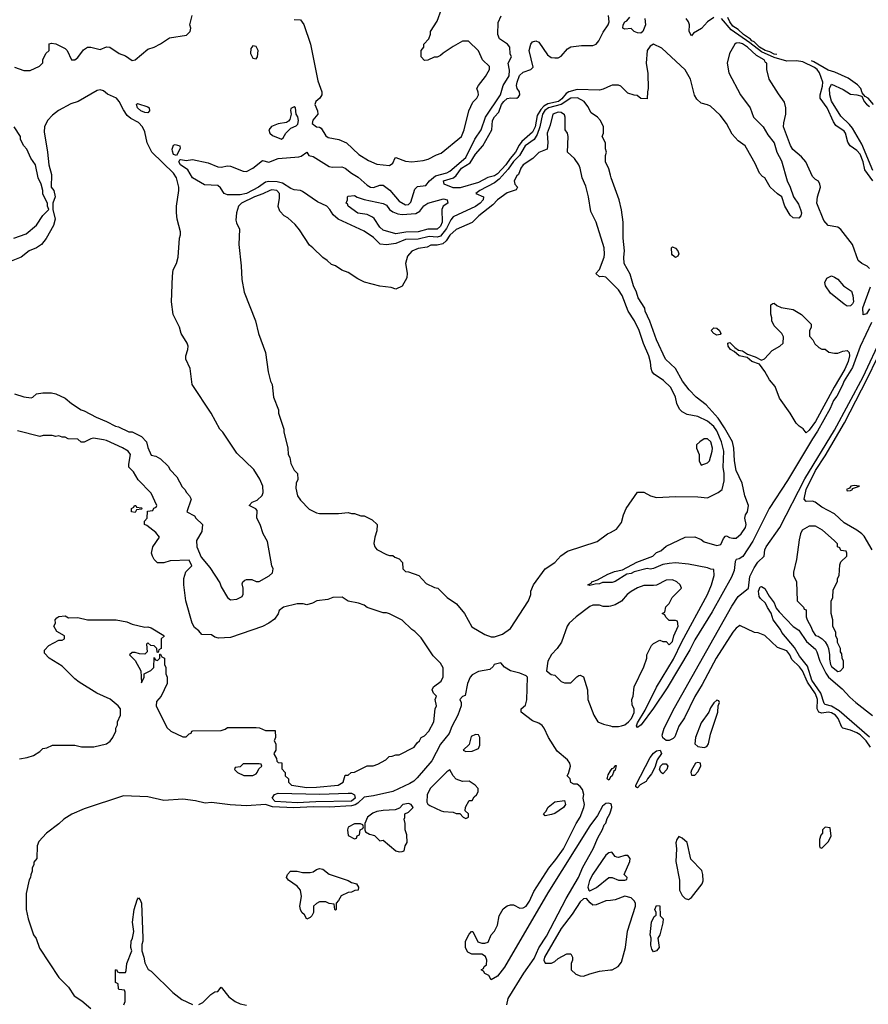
# Model space of a CAD drawing. Header units: inches. Extents: x 2348352 to 2479776, y 460422 to 613655.
# Tile 582 of 590: x 2456283 to 2461622, y 591953 to 598143. Entities that reach past the tile are written whole.
import ezdxf

# ---------------------------------------------------------------- set-up
doc = ezdxf.new("R2010")
doc.units = ezdxf.units.IN
doc.header["$MEASUREMENT"] = 0
doc.layers.add('C4559', color=7, linetype='Continuous')
doc.layers.add('C4569', color=7, linetype='Continuous')

msp = doc.modelspace()

# ---------------------------------------------------------------- linework, layer by layer
at = {"layer": 'C4559', "color": 4}
for points, elevation in [([(2456250, 597844.7), (2456310, 597824.7), (2456350, 597824.7), (2456408.4, 597851.6), (2456428, 597872), (2456428.9, 597891.1), (2456448, 597930), (2456468, 597950), (2456469, 597991), (2456484, 597996), (2456510.6, 597990.6), (2456570, 597962), (2456582, 597950), (2456610, 597892), (2456630, 597892), (2456650, 597904.7), (2456685.6, 597954.4), (2456709.2, 597970.8), (2456730, 597971), (2456790, 597956), (2456830, 597972), (2456850, 597971.3), (2456910, 597931.3), (2456950, 597916), (2456990, 597886), (2457010, 597891.3), (2457090, 597958), (2457130, 597971.3), (2457170, 597991.3), (2457226, 598030), (2457333.6, 598046.4), (2457355.3, 598070), (2457359, 598090), (2457354, 598110), (2457368.7, 598170)], 32), ([(2460000, 597166), (2459990, 597206), (2459969.2, 597250), (2459969, 597290), (2459974, 597310), (2459968.9, 597331.1), (2459968.4, 597368.4), (2459948.7, 597410), (2459955.3, 597430), (2459955.3, 597470), (2459938, 597510), (2459918, 597530), (2459878, 597558), (2459857.5, 597597.5), (2459834, 597630), (2459792.1, 597652.1), (2459750, 597651), (2459689.1, 597610.9), (2459610, 597589.8), (2459587.6, 597572.4), (2459572.9, 597550), (2459555.4, 597470), (2459537.9, 597422.1), (2459519.6, 597390), (2459463.1, 597350), (2459428, 597290), (2459389.1, 597250.9), (2459355.7, 597204.3), (2459299.5, 597140.5), (2459270, 597118.3), (2459178, 597070), (2459152, 597050), (2459202, 597030), (2459199.1, 597010), (2459180.4, 596990), (2459150, 596968.4), (2459010, 596904.5), (2458994.8, 596885.2), (2458969.2, 596830), (2458930, 596783.1), (2458910, 596775.3), (2458860.4, 596779.6), (2458790, 596764.1), (2458710, 596760.8), (2458650, 596737.2), (2458590, 596727.8), (2458551.7, 596731.7), (2458510, 596774), (2458450, 596814), (2458286, 596890), (2458256.4, 596916.4), (2458235.3, 596950), (2458215.3, 596970), (2458157.5, 596997.5), (2458062.8, 597062.8), (2458050, 597069.6), (2458010, 597074.7), (2457990, 597083), (2457936.6, 597116.6), (2457903.5, 597123.5), (2457850, 597126), (2457830, 597122.6), (2457785.5, 597090), (2457710, 597051.3), (2457670, 597043.1), (2457590, 597041.6), (2457569.3, 597050), (2457547, 597087), (2457530, 597101.2), (2457445.1, 597105.1), (2457370, 597149.3), (2457340.4, 597200.4), (2457294, 597230), (2457285.2, 597250), (2457290, 597262), (2457296.4, 597263.6), (2457330, 597258.8), (2457370, 597264.7), (2457470, 597243.8), (2457530, 597219.3), (2457550, 597215.5), (2457590, 597224.9), (2457610, 597223), (2457689.3, 597190.7), (2457710, 597188.2), (2457750, 597210.7), (2457810, 597258.8), (2457850, 597248), (2457908.5, 597271.5), (2458038.6, 597281.4), (2458054.8, 597285.2), (2458090, 597311.3), (2458102, 597290), (2458130, 597282.8), (2458230, 597220.5), (2458250, 597216.3), (2458310, 597219.1), (2458330, 597210.7), (2458370, 597178.8), (2458412.8, 597152.8), (2458470, 597102.8), (2458490, 597090.7), (2458510, 597088), (2458550, 597102), (2458570, 597102), (2458611.8, 597071.8), (2458670, 597002.8), (2458710, 596979.1), (2458730, 596980.7), (2458744.8, 596995.2), (2458770, 597078.8), (2458785.6, 597094.4), (2458839, 597101), (2458861.2, 597130), (2458898.8, 597161.2), (2458970, 597180.3), (2458989.5, 597190), (2459090, 597278), (2459147, 597393), (2459186, 597450), (2459213.5, 597530), (2459307.6, 597670), (2459324.5, 597730), (2459363.6, 597790), (2459365.1, 597825.1), (2459357.2, 597870), (2459378, 597910), (2459369, 597929), (2459366.6, 597970), (2459352.7, 597990), (2459302.2, 598022.2), (2459291.2, 598051.2), (2459293.6, 598126.4), (2459312.1, 598167.9)], 28), ([(2458010, 598144.7), (2458050, 598142), (2458070, 598114), (2458113.4, 597990), (2458159.6, 597759.6), (2458184.7, 597690), (2458184.7, 597670), (2458171.3, 597650), (2458146, 597630), (2458141, 597610), (2458157.3, 597570), (2458158.8, 597550), (2458127.9, 597512.1), (2458124, 597490), (2458150, 597470.8), (2458170, 597468), (2458180.9, 597460.9), (2458210, 597414), (2458223.6, 597403.6), (2458291.3, 597390), (2458338.8, 597370), (2458416.7, 597296.7), (2458477.3, 597257.3), (2458530, 597235.5), (2458610, 597226.8), (2458630, 597242), (2458644.7, 597275.3), (2458650, 597278), (2458710, 597254.9), (2458749.4, 597250.6), (2458821.2, 597258.8), (2458852.9, 597267.1), (2458905.6, 597294.4), (2458935.5, 597304.5), (2459062, 597410), (2459079.3, 597450), (2459108.7, 597570), (2459135.1, 597624.9), (2459159, 597650), (2459168.7, 597670), (2459168.4, 597688.4), (2459159, 597710), (2459169, 597730), (2459213.6, 597786.4), (2459239, 597830), (2459239, 597850), (2459195.3, 597890), (2459170, 597948), (2459107.3, 598007.3), (2459070, 598008), (2459010, 597975.3), (2458946.4, 597933.6), (2458930, 597918), (2458910, 597908), (2458890, 597908), (2458850, 597888), (2458830, 597886), (2458808, 597910), (2458808, 597950), (2458826, 597970), (2458826, 597990), (2458856.4, 598023.6), (2458867.3, 598052.7), (2458868, 598070), (2458910, 598134), (2458938, 598210)], 32), ([(2460000, 597726.7), (2459953.7, 597706.3), (2459930, 597701), (2459790, 597703.9), (2459737.1, 597690), (2459720.8, 597679.2), (2459693.8, 597646.2), (2459673.8, 597630), (2459606.3, 597613.7), (2459581.1, 597598.9), (2459560.9, 597579.1), (2459538.9, 597541.1), (2459525.6, 597470), (2459510, 597436.3), (2459442.3, 597377.7), (2459424.6, 597355.4), (2459402.6, 597310), (2459369, 597271), (2459341.6, 597230), (2459290, 597174.5), (2459270, 597161.8), (2459228.4, 597151.6), (2459170, 597118.8), (2459053.6, 597086.4), (2459010, 597086.6), (2458952.7, 597110), (2458949.4, 597130), (2459011.7, 597148.3), (2459030, 597164.4), (2459062.2, 597210), (2459117.1, 597242.9), (2459150, 597298.4), (2459196.2, 597350), (2459254, 597450), (2459256.9, 597510), (2459270, 597532.7), (2459297.7, 597562.3), (2459313.7, 597610), (2459328.4, 597630), (2459350, 597647.2), (2459372.8, 597652.8), (2459410, 597650.8), (2459422, 597658), (2459429.2, 597670), (2459426.6, 597690), (2459414, 597710), (2459409.6, 597730), (2459412.6, 597750), (2459428.5, 597791.5), (2459450, 597814), (2459498, 597830), (2459514.2, 597845.8), (2459489.4, 597950.6), (2459499, 597990), (2459510, 598004.7), (2459530, 598011.3), (2459550, 598001), (2459603, 597923), (2459626.2, 597906.2), (2459650, 597902.6), (2459670, 597903.7), (2459690, 597914.4), (2459730, 597959.1), (2459750, 597972.7), (2459818.2, 597981.8), (2459890, 597980.3), (2459909.3, 597990), (2459926.6, 598010), (2459954.7, 598065.3), (2459985.1, 598110), (2459991.8, 598130), (2459988.5, 598170)], 24), ([(2456251.1, 595791.1), (2456310, 595772), (2456354.6, 595765.4), (2456366, 595770), (2456388.4, 595791.6), (2456430, 595798), (2456483.1, 595796.9), (2456510, 595791), (2456570, 595764.7), (2456610, 595731.3), (2456670, 595691.3), (2456690, 595684.7), (2456763.5, 595643.5), (2456830, 595618), (2456887.1, 595587.1), (2456904.7, 595584.7), (2456970, 595552), (2456991.6, 595551.6), (2457050, 595522), (2457082, 595490), (2457090, 595454), (2457110, 595404.7), (2457139.6, 595399.6), (2457170, 595382), (2457216.9, 595336.9), (2457230, 595314), (2457272, 595270), (2457306.4, 595206.4), (2457322, 595190), (2457332, 595170), (2457352, 595150), (2457362, 595130), (2457334, 595050), (2457383.6, 595023.6), (2457392, 595010), (2457434, 594970), (2457430, 594926), (2457396, 594870), (2457397.6, 594830), (2457425.3, 594765.3), (2457479.2, 594699.2), (2457542, 594602), (2457550, 594578), (2457590, 594511), (2457610, 594496), (2457650, 594501), (2457682, 594518), (2457688.9, 594531.1), (2457688.9, 594568.9), (2457683.1, 594596.9), (2457688, 594610), (2457700.2, 594619.8), (2457710, 594624.7), (2457743.6, 594623.6), (2457770, 594612), (2457790, 594612), (2457853.6, 594646.4), (2457874.6, 594665.4), (2457878, 594690), (2457869, 594709), (2457842, 594862), (2457815.3, 594910), (2457795.3, 594970), (2457775.3, 595010), (2457778, 595058), (2457768.7, 595068.7), (2457728, 595090), (2457746, 595110), (2457778, 595122), (2457808.9, 595151.1), (2457815.3, 595170), (2457814, 595210), (2457794.8, 595254.8), (2457755.5, 595315.5), (2457650, 595418), (2457562, 595550), (2457542, 595570), (2457489, 595670), (2457369.4, 595849.4), (2457355.3, 595950), (2457328, 596010), (2457328.7, 596030), (2457342, 596070), (2457344, 596090), (2457337.2, 596110), (2457299, 596170), (2457289, 596210), (2457249.2, 596290), (2457239, 596370), (2457244, 596530), (2457249, 596570), (2457269.1, 596610.9), (2457281.2, 596650), (2457289, 596770), (2457294, 596790), (2457294, 596810), (2457274, 596890), (2457269.2, 596930), (2457269.2, 596970), (2457285.2, 597070), (2457285.2, 597090), (2457269.4, 597150), (2457250, 597179.3), (2457114, 597310), (2457085.2, 597370), (2457070, 597438), (2457055.1, 597470), (2457030, 597497), (2456982.3, 597522.3), (2456960.5, 597540.5), (2456935.9, 597575.9), (2456909.3, 597630), (2456892.3, 597650), (2456835.1, 597675.1), (2456810, 597695.3), (2456790, 597702), (2456770, 597699), (2456650.5, 597629.5), (2456605.8, 597614.2), (2456528.3, 597571.7), (2456490, 597544), (2456458.8, 597510), (2456438.8, 597470), (2456438, 597438), (2456458.8, 597310), (2456466, 597230), (2456482.8, 597170), (2456482, 597090), (2456498.8, 597070), (2456506, 597030), (2456491.3, 596990), (2456491.3, 596950), (2456506, 596890), (2456496, 596850), (2456450, 596768.7), (2456421, 596730), (2456390, 596709), (2456342, 596690), (2456292, 596650), (2456230, 596626)], 32), ([(2460000, 596494.8), (2459970, 596524), (2459952, 596528), (2459930, 596526), (2459908.7, 596548.7), (2459930, 596572), (2459959.3, 596650), (2459962.7, 596670), (2459959.5, 596710), (2459909.3, 596870), (2459876.5, 596936.5), (2459861.2, 597030), (2459844, 597096), (2459821.2, 597150), (2459809.2, 597210), (2459801.2, 597230), (2459774, 597270), (2459728.7, 597310), (2459734, 597410), (2459728.7, 597430), (2459715.3, 597450), (2459714, 597530), (2459710, 597546), (2459690, 597559), (2459670, 597561.2), (2459638, 597550), (2459619.8, 597480.2), (2459601, 597430), (2459606, 597370), (2459602, 597330), (2459550, 597308.7), (2459511.3, 597270), (2459451, 597230), (2459436, 597210), (2459422, 597170), (2459410, 597162), (2459394.8, 597130), (2459398.8, 597110), (2459416, 597090), (2459406.8, 597073.2), (2459350, 597054), (2459290, 597011.6), (2459260.5, 596979.5), (2459171.3, 596910), (2459130, 596868.7), (2459030, 596825.2), (2458990, 596789.4), (2458966.7, 596753.3), (2458944.9, 596735.1), (2458910, 596725.6), (2458870, 596725.2), (2458847.3, 596712.7), (2458790, 596704), (2458750, 596688.7), (2458723.5, 596656.5), (2458711, 596610), (2458722, 596550), (2458719.6, 596520.4), (2458690, 596468), (2458650, 596448.7), (2458620.4, 596460.4), (2458550, 596469), (2458453.6, 596493.6), (2458410, 596514), (2458350, 596554), (2458309.3, 596569.3), (2458270, 596595.3), (2458244.7, 596604.7), (2458218, 596630), (2458190, 596648.7), (2458128, 596710), (2458105.6, 596725.6), (2458043.1, 596823.1), (2458016.5, 596856.5), (2457970, 596898), (2457948, 596910), (2457920.2, 596940.2), (2457909.2, 596969.2), (2457918.6, 597021.4), (2457917.2, 597050), (2457902, 597070), (2457870, 597073.3), (2457858, 597070), (2457812.3, 597047.7), (2457760.7, 597030), (2457678.8, 596990), (2457660.7, 596970), (2457647.7, 596930), (2457644, 596884), (2457646.8, 596866.8), (2457665.4, 596825.4), (2457661, 596730), (2457676.8, 596596.8), (2457681, 596510), (2457694.8, 596430), (2457766, 596250), (2457786, 596170), (2457830.7, 596050), (2457846, 595930), (2457861, 595870), (2457870.8, 595850), (2457881, 595770), (2457911, 595690), (2457911.3, 595670), (2457944.7, 595570), (2457944.7, 595550), (2457971.1, 595451.1), (2457972, 595410), (2457982, 595390), (2457990, 595354), (2458011.1, 595311.1), (2458032, 595290), (2458032.7, 595252.7), (2458022, 595230), (2458021, 595199), (2458032, 595150), (2458050, 595122), (2458105.4, 595065.4), (2458150, 595042), (2458170, 595038), (2458290, 595038), (2458350, 595044.7), (2458370, 595038), (2458390, 595038), (2458430, 595024.7), (2458450, 595024.7), (2458499.8, 594999.8), (2458531.3, 594970), (2458530.9, 594929.1), (2458518, 594890), (2458512, 594850), (2458518, 594830), (2458530, 594812), (2458590, 594782), (2458610, 594774), (2458630, 594774), (2458643.6, 594763.6), (2458670, 594754), (2458691.6, 594731.6), (2458694, 594690), (2458710, 594674), (2458730, 594672), (2458794, 594650), (2458839.6, 594599.6), (2458892.7, 594572.7), (2458914, 594570), (2458971.6, 594511.6), (2459032, 594470), (2459082, 594410), (2459126.8, 594326.8), (2459210, 594278.8), (2459250, 594262.8), (2459270, 594262.8), (2459320.2, 594279.8), (2459370, 594316), (2459484, 594490), (2459499, 594530), (2459499, 594550), (2459515.3, 594590), (2459588.7, 594690), (2459650, 594731), (2459686.8, 594773.2), (2459730, 594801), (2459916.6, 594863.4), (2459982, 594910), (2460000, 594919.8)], 32), ([(2456246, 596770), (2456323.1, 596796.9), (2456390, 596851.3), (2456430, 596912), (2456466, 596950), (2456458, 596970), (2456458, 596990), (2456430, 597046), (2456428.7, 597070), (2456418, 597110), (2456399, 597150), (2456382, 597230), (2456353.2, 597273.2), (2456328.9, 597328.9), (2456308.7, 597350), (2456289, 597390), (2456288.7, 597410), (2456249.1, 597469.1)], 32), ([(2456283.1, 593496.9), (2456330, 593504.7), (2456370, 593518), (2456410, 593542), (2456430, 593562), (2456454.6, 593565.4), (2456490, 593582), (2456630, 593582), (2456671.6, 593571.6), (2456750, 593571.3), (2456829.1, 593590.9), (2456852.9, 593607.1), (2456868.7, 593630), (2456888, 593670), (2456888, 593690), (2456898, 593710), (2456898, 593730), (2456918, 593770), (2456918, 593810), (2456902, 593830), (2456852.1, 593872.1), (2456769.5, 593909.5), (2456657.5, 593977.5), (2456630, 593999), (2456550, 594079), (2456468, 594130), (2456440.4, 594160.4), (2456440.4, 594179.6), (2456466, 594210), (2456530, 594242), (2456550, 594242), (2456566, 594250), (2456566, 594270), (2456516.4, 594296.4), (2456498, 594330), (2456508, 594350), (2456506, 594370), (2456516.4, 594383.6), (2456529.1, 594390.9), (2456570, 594396), (2456590, 594382), (2456650, 594384.7), (2456710, 594371), (2456890.4, 594370.4), (2456957.5, 594357.5), (2456990, 594342.8), (2457070, 594324.7), (2457090, 594326), (2457110, 594321), (2457190, 594272), (2457191.6, 594268.4), (2457174, 594250), (2457174, 594190), (2457158, 594182), (2457154, 594166), (2457148, 594168), (2457146, 594190), (2457130, 594206), (2457108, 594208), (2457090, 594226), (2457082, 594218), (2457084.7, 594170), (2457070, 594155.3), (2457036.4, 594156.4), (2457010, 594166), (2456990, 594166), (2456974, 594150), (2457010, 594114), (2457044.7, 594050), (2457050, 593974), (2457066, 594010), (2457066, 594030), (2457108.9, 594051.1), (2457128, 594070), (2457130, 594134), (2457138, 594118), (2457150, 594114), (2457166, 594130), (2457166, 594154), (2457170, 594154), (2457178, 594138), (2457194, 594130), (2457194, 594090), (2457202, 594070), (2457202, 594030), (2457212, 594010), (2457212, 593970), (2457174, 593890), (2457143.6, 593856.4), (2457142, 593830), (2457210, 593694), (2457234, 593670), (2457310, 593634), (2457330, 593634), (2457350, 593654), (2457362, 593658), (2457366, 593670), (2457372.7, 593672.7), (2457550, 593674), (2457576.4, 593683.6), (2457590, 593694), (2457770, 593694), (2457791.6, 593691.6), (2457830, 593674), (2457890, 593674), (2457892, 593630), (2457884.7, 593610), (2457894, 593590), (2457894, 593550), (2457882, 593530), (2457883.6, 593523.6), (2457899.6, 593499.6), (2457902, 593482), (2457910, 593474), (2457931.6, 593471.6), (2457932.7, 593432.7), (2457954, 593410), (2457954, 593390), (2457974, 593370), (2457974, 593350), (2457994, 593330), (2458090, 593317.1), (2458150, 593318), (2458286, 593330), (2458318, 593350), (2458330, 593394), (2458350, 593394), (2458368.4, 593411.6), (2458390, 593412), (2458470, 593452), (2458507.3, 593452.7), (2458536.4, 593463.6), (2458586, 593490), (2458608.4, 593511.6), (2458627.3, 593512.7), (2458650, 593522), (2458670, 593522), (2458766, 593570), (2458783.1, 593596.9), (2458798, 593610), (2458808, 593630), (2458830, 593642), (2458858, 593670), (2458888, 593730), (2458898, 593810), (2458906, 593830), (2458898, 593870), (2458906, 593890), (2458886, 593910), (2458878, 593930), (2458886, 593950), (2458934.6, 593985.4), (2458948.4, 594011.6), (2458948.4, 594068.4), (2458930, 594098), (2458884.7, 594144.7), (2458810, 594258), (2458770, 594298), (2458749.3, 594309.3), (2458690, 594368), (2458610, 594408.7), (2458590, 594415.3), (2458570, 594415.3), (2458470, 594448.7), (2458450, 594462), (2458414.6, 594474.6), (2458350, 594488.7), (2458311.9, 594511.9), (2458254, 594510), (2458221, 594499), (2458152, 594490), (2458125.5, 594474.5), (2458090, 594464), (2458066, 594470), (2458030, 594471), (2457942, 594450), (2457916, 594430), (2457910, 594408.7), (2457886.4, 594373.6), (2457850, 594348.7), (2457810.6, 594329.4), (2457610, 594259), (2457534.6, 594254.6), (2457510, 594262), (2457490, 594275.3), (2457430, 594278), (2457410, 594302), (2457382.7, 594322.7), (2457369.3, 594349.3), (2457328.7, 594490), (2457315.3, 594590), (2457315.3, 594630), (2457328.4, 594671.6), (2457366, 594710), (2457350, 594746), (2457230, 594742), (2457190, 594728.7), (2457150, 594728.7), (2457129.4, 594749.4), (2457119, 594770), (2457113.2, 594790), (2457120.9, 594830), (2457162, 594890), (2457140.2, 594920.2), (2457084, 594964), (2457068.7, 594970), (2457068, 594990), (2457086, 595010), (2457087.3, 595052.7), (2457122, 595058), (2457127.3, 595072.7), (2457142, 595078), (2457146, 595090), (2457110, 595166), (2457028, 595250), (2457000.4, 595300.4), (2456969.3, 595329.3), (2456969.2, 595350), (2456981.2, 595410), (2456966, 595430), (2456931, 595451), (2456830, 595496.9), (2456810, 595501.7), (2456748, 595512), (2456730.9, 595509.1), (2456690, 595488), (2456670, 595488), (2456650, 595506), (2456588.9, 595508.9), (2456570, 595518), (2456550, 595518), (2456530, 595528), (2456510, 595522), (2456488.4, 595528.4), (2456431.6, 595528.4), (2456410, 595522), (2456270, 595558)], 32), ([(2460000, 594606), (2459950, 594606), (2459930, 594597.2), (2459904.7, 594595.3), (2459870, 594585.2), (2459858, 594590), (2459879, 594601), (2459882, 594610), (2459918.9, 594621.1), (2459982.7, 594657.3), (2460000, 594664.5)], 28), ([(2460000, 594456.5), (2459990, 594454), (2459954.6, 594454.6), (2459930, 594462), (2459890, 594462), (2459870, 594454), (2459784.7, 594390), (2459741, 594350), (2459726.8, 594330), (2459691.3, 594230), (2459664.7, 594190), (2459628.1, 594151.9), (2459606, 594110), (2459598, 594050), (2459626.4, 594026.4), (2459650, 594022), (2459690, 593982), (2459710, 593974), (2459750, 593974), (2459787.3, 594012.7), (2459800.4, 594019.6), (2459810, 594022), (2459831.1, 594011.1), (2459854.8, 593930), (2459858, 593870), (2459896, 593770), (2459921, 593730), (2459955.2, 593715.2), (2460000, 593703.1)], 32), ([(2460000, 593213), (2459990, 593218), (2459970, 593215.3), (2459950, 593199), (2459919.3, 593140.7), (2459870, 593075.1), (2459605.4, 592654.6), (2459333.2, 592186.8), (2459290, 592129.2), (2459250, 592108), (2459234.6, 592134.6), (2459210, 592146), (2459202, 592162), (2459186, 592170), (2459202, 592178), (2459206, 592190), (2459219, 592201), (2459222, 592230), (2459214.6, 592254.6), (2459190, 592268), (2459128.4, 592268.4), (2459102, 592282), (2459088, 592308), (2459088.9, 592351.1), (2459110, 592394), (2459126, 592410), (2459134, 592410), (2459166.4, 592346.4), (2459190, 592338), (2459210, 592338), (2459230, 592344.7), (2459249.1, 592390.9), (2459270, 592412), (2459289, 592450), (2459299, 592510), (2459325.6, 592554.4), (2459350, 592571.3), (2459370, 592578), (2459390, 592578), (2459430, 592557.1), (2459450, 592558.7), (2459470, 592570.5), (2459490, 592602), (2459517.6, 592662.4), (2459612.4, 592810), (2459657, 592863), (2459704.2, 592930), (2459785.1, 593090), (2459810, 593130.5), (2459832.8, 593190), (2459835.6, 593210), (2459829.2, 593250), (2459832.5, 593272.5), (2459823.2, 593303.2), (2459810, 593322), (2459790, 593338), (2459770, 593338), (2459750, 593348), (2459746, 593370), (2459728, 593390), (2459736.4, 593403.6), (2459749, 593450), (2459745.2, 593470), (2459729.2, 593490), (2459664.7, 593544.7), (2459609.6, 593629.6), (2459582, 593690), (2459570, 593706), (2459550, 593720.9), (2459510, 593736), (2459438, 593790), (2459438, 593810), (2459465.2, 593834.8), (2459472.9, 593867.1), (2459478, 594010), (2459470, 594018), (2459430, 594035.3), (2459370, 594049.2), (2459332.9, 594072.9), (2459310, 594099), (2459267.3, 594090), (2459262.8, 594077.2), (2459242, 594058), (2459170, 594045.2), (2459130, 594025.1), (2459116.4, 594010), (2459099.5, 593970), (2459086, 593894), (2459070, 593888), (2459052, 593870), (2459061, 593850), (2459061, 593830), (2459040.5, 593770), (2459001.1, 593698.9), (2458984.5, 593655.5), (2458930, 593589), (2458875.3, 593484.7), (2458783.1, 593376.9), (2458762.9, 593357.1), (2458738, 593342), (2458630, 593292), (2458510, 593264.4), (2458450, 593256.3), (2458410, 593216.8), (2458393.4, 593206.6), (2458370, 593201.3), (2458230, 593191.6), (2458130, 593193.8), (2458007.4, 593187.4), (2457874.2, 593194.2), (2457830, 593209.4), (2457710, 593200.9), (2457606.8, 593206.8), (2457490, 593221.2), (2457450, 593217.2), (2457390, 593232.7), (2457310, 593242.7), (2457190, 593234), (2457090, 593257.2), (2456936.9, 593263.1), (2456690, 593182), (2456611.1, 593148.9), (2456562, 593118), (2456530, 593088), (2456452, 593030), (2456403.6, 592976.4), (2456394, 592950), (2456392, 592870), (2456372.7, 592847.3), (2456372.7, 592832.7), (2456362, 592810), (2456362, 592790), (2456352.7, 592767.3), (2456352, 592750), (2456343.6, 592736.4), (2456324.7, 592650), (2456324.7, 592550), (2456336, 592490), (2456370.9, 592390.9), (2456386.4, 592366.4), (2456407.1, 592307.1), (2456530, 592122), (2456590, 592062), (2456627.1, 592007.1), (2456675.3, 591975.3), (2456730, 591926)], 32), ([(2460000, 593381.5), (2459999.1, 593380.9), (2459990, 593362.7), (2459979, 593370), (2459984.4, 593395.6), (2460000, 593420.4)], 28), ([(2459347.3, 591950), (2459355.6, 591990), (2459454.7, 592150), (2459519.2, 592240.8), (2459550, 592307.7), (2459598.4, 592381.6), (2459720.8, 592619.2), (2459798.9, 592750), (2459825.6, 592814.4), (2459891.2, 592930), (2459920.7, 592999.3), (2459950, 593051.3), (2459959.3, 593080.7), (2459970, 593091.3), (2459979.3, 593120.7), (2459996, 593150), (2460000, 593163.3)], 32), ([(2460000, 592907.5), (2459990, 592906), (2459970, 592891.8), (2459890, 592772), (2459869, 592731), (2459857.3, 592690), (2459864.7, 592670), (2459870, 592666.8), (2459912.9, 592687.1), (2459990, 592750.8), (2460000, 592751)], 32), ([(2456938, 591950), (2456946, 591970), (2456946, 592030), (2456942, 592042), (2456910, 592046), (2456906, 592050), (2456902, 592082), (2456886, 592090), (2456886, 592170), (2456892.7, 592172.7), (2456898, 592158), (2456910, 592154), (2456950, 592154), (2456954, 592166), (2456958, 592210), (2456988, 592290), (2456982, 592310), (2456984, 592350), (2456993.2, 592370), (2457001.2, 592410), (2456994, 592470), (2457003.7, 592550), (2457022, 592610), (2457030, 592622), (2457042, 592610), (2457050.7, 592590), (2457057.3, 592370), (2457057.3, 592350), (2457051, 592330), (2457051.3, 592290), (2457064.7, 592250), (2457070, 592214), (2457091.6, 592171.6), (2457110, 592162), (2457247.1, 592027.1), (2457304, 591984), (2457370, 591951)], 32), ([(2460000, 592606.5), (2459970, 592603.7), (2459910, 592579.3), (2459890, 592577.2), (2459871.8, 592591.8), (2459850, 592619), (2459830, 592616), (2459810, 592598), (2459759.9, 592520.1), (2459690, 592429.3), (2459584.9, 592250), (2459581, 592230), (2459590, 592212), (2459628.4, 592211.6), (2459650, 592222), (2459670, 592242), (2459726, 592270), (2459751.3, 592271.3), (2459762, 592250), (2459762, 592230), (2459752, 592210), (2459752, 592170), (2459782, 592142), (2459810, 592131.3), (2459830, 592131), (2459870, 592144), (2459930, 592162), (2460000, 592169.5)], 32), ([(2457410, 591951), (2457435.5, 591964.5), (2457485.6, 592014.4), (2457510, 592032), (2457530, 592034), (2457550, 592062), (2457599.8, 591999.8), (2457638, 591970), (2457670, 591956), (2457710, 591947.3)], 32)]:
    msp.add_lwpolyline(points, dxfattribs=dict(at, elevation=elevation))
for points, elevation in [([(2457750, 597978), (2457738, 597962), (2457736, 597930), (2457750, 597902), (2457770, 597898), (2457779, 597910), (2457784, 597950), (2457770, 597975.3)], 32), ([(2457090, 597557.2), (2457070, 597559.5), (2457046, 597570), (2457025.2, 597590), (2457018, 597610), (2457024, 597616), (2457090, 597596.4), (2457097.1, 597590), (2457099.1, 597570)], 28), ([(2458010, 597595.3), (2457990, 597586), (2457987.1, 597572.9), (2457992, 597550), (2457983.5, 597516.5), (2457975.3, 597504.7), (2457962.8, 597497.2), (2457910, 597489.3), (2457867.7, 597472.3), (2457851.3, 597450), (2457858, 597430), (2457874.4, 597414.4), (2457930, 597392), (2457940.4, 597399.6), (2457958, 597430), (2457990, 597462), (2458023.1, 597476.9), (2458032.9, 597487.1), (2458037.2, 597510), (2458032.7, 597532.7), (2458022, 597550), (2458018, 597590)], 32), ([(2457270, 597288.7), (2457250, 597295.3), (2457243.7, 597316.3), (2457242, 597330), (2457250, 597354), (2457261.2, 597358.8), (2457290, 597350.8), (2457292.8, 597332.8)], 28), ([(2458690, 596919.5), (2458776, 596924), (2458800.8, 596939.2), (2458826.5, 596973.5), (2458850, 596990.5), (2458950, 597017), (2458973, 597010), (2458977.3, 596990), (2458948.4, 596971.6), (2458938.4, 596950), (2458941.1, 596870), (2458930, 596845.1), (2458910, 596826.6), (2458850, 596826.9), (2458790, 596809.7), (2458711.6, 596808.5), (2458650, 596797.2), (2458570, 596820.7), (2458550, 596838.4), (2458513.9, 596893.9), (2458502.8, 596902.8), (2458470, 596918.4), (2458410, 596927), (2458349.2, 596970), (2458344.7, 596984.7), (2458338, 596990), (2458346, 597010), (2458346, 597030), (2458350, 597034), (2458390, 597038), (2458407.3, 597027.3), (2458450, 597012.4), (2458570, 596987.7), (2458590, 596976.3), (2458610.3, 596950.3), (2458630, 596934.4), (2458662, 596922)], 24), ([(2457010, 595046), (2456986, 595050), (2456986, 595070), (2457002, 595078), (2457006, 595090), (2457014, 595090), (2457018, 595078), (2457050, 595074), (2457054, 595070), (2457050, 595066), (2457018, 595062)], 32), ([(2459150, 593648.7), (2459124, 593636), (2459110, 593586), (2459074, 593550), (2459090, 593542), (2459130, 593544.7), (2459170, 593562), (2459178.6, 593581.4), (2459179, 593630), (2459170, 593648)], 36), ([(2457790, 593466), (2457690, 593466), (2457670, 593446), (2457638, 593442), (2457634, 593430), (2457654, 593410), (2457692.7, 593392.7), (2457750, 593392), (2457770, 593402), (2457778, 593410), (2457787.3, 593432.7), (2457806, 593450), (2457802, 593462)], 32), ([(2458990, 593428), (2458970, 593415.3), (2458866, 593310), (2458846, 593270), (2458844.7, 593224.7), (2458851.6, 593211.6), (2458863.6, 593203.6), (2458934, 593170), (2458950, 593164.7), (2459010, 593162), (2459030, 593152), (2459052, 593152), (2459074, 593130), (2459090, 593122), (2459106, 593130), (2459106, 593150), (2459086, 593170), (2459088.4, 593191.6), (2459110, 593234), (2459130, 593234), (2459143.1, 593256.9), (2459158, 593270), (2459168, 593290), (2459168, 593310), (2459148, 593330), (2459110, 593355.3), (2459070, 593354), (2459030, 593368.7), (2459009.4, 593389.4)], 36), ([(2458030, 593219.8), (2457890, 593229), (2457871.1, 593250), (2457887.1, 593272.9), (2457910, 593281.2), (2458170, 593274), (2458350, 593281.3), (2458370, 593279.6), (2458390.3, 593270), (2458394.7, 593250), (2458370, 593229.9), (2458146.4, 593226.4)], 28), ([(2458730, 593215.3), (2458694, 593210), (2458672.7, 593187.3), (2458644.7, 593175.3), (2458570, 593172.7), (2458530, 593165.2), (2458504.9, 593155.1), (2458471.3, 593130), (2458454, 593090), (2458454, 593050), (2458458, 593038), (2458483.6, 593023.6), (2458515.3, 593015.3), (2458550, 592982), (2458570, 592984.7), (2458650, 592918), (2458670, 592912), (2458690, 592914), (2458702, 592918), (2458708, 592950), (2458722, 592970), (2458718, 593018), (2458709, 593050), (2458709, 593090), (2458703.1, 593116.9), (2458707.3, 593127.3), (2458706, 593150), (2458730, 593162), (2458758, 593190), (2458746, 593210)], 36), ([(2459590, 593138), (2459578, 593150), (2459593.6, 593166.4), (2459607.5, 593192.5), (2459650, 593226), (2459710, 593234), (2459718, 593210), (2459704.7, 593190), (2459650, 593153.2), (2459630, 593146)], 32), ([(2458390, 593088), (2458350, 593066), (2458344.7, 593050), (2458350, 593014), (2458390, 592994), (2458402, 592998), (2458407.3, 593012.7), (2458422, 593018), (2458426, 593050), (2458442, 593058), (2458446, 593070), (2458442, 593082), (2458427.3, 593087.3)], 36), ([(2458270, 592546), (2458266, 592550), (2458262, 592582), (2458230, 592588), (2458210, 592598), (2458170, 592598), (2458150, 592588), (2458132, 592570), (2458131, 592530), (2458122, 592510), (2458110, 592498), (2458090, 592488.7), (2458076, 592516), (2458058, 592530), (2458049, 592550), (2458045.2, 592570), (2458057.2, 592630), (2458049, 592670), (2458030, 592695.3), (2457973.6, 592733.6), (2457962, 592750), (2457968, 592770), (2457988, 592790), (2458030, 592791), (2458062.8, 592782.8), (2458110, 592781), (2458130, 592786), (2458150, 592801), (2458170, 592806.8), (2458190, 592802.8), (2458230, 592771), (2458350, 592731.3), (2458370, 592718), (2458402, 592710), (2458414, 592690), (2458412, 592670), (2458391.6, 592668.4), (2458370, 592658), (2458350, 592655.3), (2458305.4, 592634.6), (2458290, 592606), (2458274, 592590), (2458274, 592550)], 32)]:
    msp.add_lwpolyline(points, close=True, dxfattribs=dict(at, elevation=elevation))
at = {"layer": 'C4569', "color": 4}
for points, elevation in [([(2460217.1, 598150), (2460220.4, 598110), (2460204, 598070), (2460190, 598059.5), (2460170, 598060.9), (2460149.6, 598069.6), (2460130, 598089), (2460090, 598084), (2460078, 598090), (2460079.3, 598110), (2460089.5, 598130), (2460103.3, 598136.7), (2460121.7, 598158.3)], 16), ([(2460650, 598156.5), (2460610.3, 598130), (2460572.9, 598087.1), (2460522.2, 598057.8), (2460510, 598041.2), (2460495.6, 598070), (2460496.8, 598110), (2460491, 598130), (2460476, 598150)], 16), ([(2461045.8, 597924.7), (2461030, 597927.5), (2461002, 597942), (2460974, 597950), (2460938.3, 597970), (2460903.4, 598003.4), (2460889, 598010), (2460880.4, 598020.4), (2460836, 598050), (2460802.3, 598082.3), (2460770, 598103.5), (2460749.8, 598130), (2460737.3, 598157.3)], 12), ([(2461650, 597131.2), (2461599.6, 597199.6), (2461588.9, 597250), (2461570, 597298), (2461550, 597322), (2461507, 597350), (2461492.8, 597372.8), (2461477.6, 597430), (2461470, 597442.7), (2461418, 597478), (2461402, 597502), (2461363.8, 597590), (2461319.7, 597650), (2461319.1, 597670), (2461334.8, 597725.2), (2461335, 597750), (2461314.8, 597810), (2461300.3, 597830), (2461283.5, 597843.5), (2461210, 597878.1), (2461170, 597884.2), (2461110, 597883.6), (2461030, 597904.6), (2460950, 597941), (2460877.3, 597997.3), (2460758.6, 598078.6), (2460699.2, 598150)], 16), ([(2461630, 596579.3), (2461614.3, 596594.3), (2461581.2, 596610), (2461558, 596630), (2461522.7, 596730), (2461450, 596824), (2461430, 596839.3), (2461369.5, 596849.5), (2461341.5, 596881.5), (2461299, 596990), (2461302, 597030), (2461322, 597090), (2461318, 597110), (2461308.4, 597128.4), (2461290, 597138), (2461270, 597158), (2461229, 597250), (2461200.9, 597280.9), (2461147, 597327), (2461132.1, 597352.1), (2461089.4, 597470), (2461090, 597494), (2461104, 597550), (2461104, 597590), (2461094.6, 597625.4), (2461056.6, 597676.6), (2460999, 597770), (2460984, 597830), (2460982.7, 597870), (2460974.7, 597874.7), (2460967.8, 597890), (2460918.7, 597918.7), (2460862.2, 597970), (2460830, 597991.9), (2460810, 597998.3), (2460790, 597996.3), (2460782.4, 597990), (2460748.2, 597931.8), (2460733.7, 597870), (2460745.3, 597810), (2460818.7, 597670), (2460879.5, 597590), (2460900.5, 597530), (2460960.5, 597470), (2460990, 597418.8), (2461028.7, 597368.7), (2461046.7, 597310), (2461076.7, 597256.7), (2461110.5, 597130.5), (2461130.6, 597090.6), (2461151, 597030), (2461182.8, 596982.8), (2461196, 596950), (2461201, 596930), (2461198, 596910), (2461185.4, 596894.6), (2461150, 596897.2), (2461130, 596914), (2461096, 596970), (2461078, 597030), (2461050, 597048.7), (2461005.2, 597090), (2460970, 597148.7), (2460956.6, 597156.6), (2460937.6, 597177.6), (2460910, 597239), (2460856.6, 597336.6), (2460846.6, 597350), (2460802.4, 597382.4), (2460764.6, 597424.6), (2460729.6, 597490), (2460690, 597543.7), (2460630, 597599), (2460610, 597609), (2460570, 597619), (2460543.2, 597643.2), (2460529.5, 597669.5), (2460502.7, 597770), (2460470, 597829), (2460323.3, 597963.3), (2460270, 597989.2), (2460250, 597976), (2460230.8, 597950), (2460225.5, 597870), (2460235.3, 597804.7), (2460238, 597710), (2460232, 597690), (2460230, 597646), (2460190, 597648), (2460167.3, 597667.3), (2460150, 597668), (2460110, 597682), (2460064.7, 597724.7), (2460050, 597732.3), (2460010, 597731.1), (2460000, 597726.7)], 24), ([(2461654, 597610), (2461622, 597650), (2461601.2, 597661.2), (2461584, 597684), (2461575.1, 597710), (2461554, 597734), (2461495.6, 597775.6), (2461412.4, 597812.4), (2461370, 597825.1), (2461279.4, 597879.4), (2461263.9, 597885.2)], 12), ([(2461650, 597194.5), (2461581.1, 597361.1), (2461522, 597462), (2461504.6, 597484.6), (2461450, 597536.2), (2461389.6, 597630.4), (2461379.6, 597670), (2461377, 597710), (2461390, 597737.3), (2461464.1, 597704.1), (2461510, 597674.8), (2461550.8, 597670.8), (2461582, 597662), (2461596, 597630), (2461610, 597611.3), (2461630, 597598)], 12), ([(2460000, 594664.5), (2460025.1, 594674.9), (2460074.8, 594685.2), (2460166.6, 594733.4), (2460266, 594770), (2460290, 594794), (2460316.4, 594803.6), (2460350, 594834), (2460468.9, 594891.1), (2460530, 594891.3), (2460570, 594876), (2460590, 594861), (2460670, 594837.3), (2460695.1, 594844.9), (2460710, 594882), (2460724, 594896), (2460730, 594898), (2460747.7, 594887.7), (2460770, 594882.8), (2460790, 594884), (2460821.2, 594910), (2460849, 594950), (2460853.2, 594970), (2460845.2, 595010), (2460849.3, 595030), (2460861.2, 595050), (2460869.2, 595090), (2460846, 595150), (2460829.3, 595230), (2460789.7, 595309.7), (2460780.7, 595370), (2460776.2, 595450), (2460767.3, 595490), (2460718.2, 595578.2), (2460678.2, 595638.2), (2460601.6, 595721.6), (2460539, 595770), (2460495.5, 595815.5), (2460453.2, 595870), (2460409, 595950), (2460346, 596010), (2460289.5, 596130), (2460247, 596247), (2460219, 596310), (2460215.3, 596330), (2460174.6, 596394.6), (2460164, 596430), (2460145.2, 596470), (2460124.1, 596544.1), (2460085.2, 596610), (2460084, 596650), (2460089, 596690), (2460079, 596770), (2460079, 596870), (2460068.9, 596948.9), (2460054, 597010), (2460004, 597150), (2460000, 597166)], 28), ([(2460000, 594919.8), (2460038.9, 594941.1), (2460070, 594982), (2460081.2, 595030), (2460099, 595070), (2460170, 595172), (2460210, 595172), (2460250.9, 595150.9), (2460290, 595138.8), (2460410, 595145.5), (2460550, 595144), (2460610, 595138), (2460678, 595170), (2460702, 595190), (2460714.8, 595245.2), (2460715.6, 595290), (2460709.6, 595330), (2460713.5, 595430), (2460698.5, 595490), (2460670, 595558.4), (2460650, 595585.6), (2460610, 595618.7), (2460550, 595649.5), (2460482, 595662), (2460450, 595679), (2460434.5, 595694.5), (2460418, 595730), (2460409.5, 595770), (2460379.5, 595830), (2460334.5, 595874.5), (2460275.6, 595915.6), (2460262.7, 595930), (2460255.1, 595950), (2460251.8, 595990), (2460241.6, 596030), (2460208.2, 596108.2), (2460180.7, 596190), (2460151.6, 596250), (2460111.6, 596310), (2460074.5, 596410), (2460050, 596446), (2460000, 596494.8)], 32), ([(2461630, 596326.6), (2461610, 596293.2), (2461590, 596288), (2461587.2, 596332.8), (2461635.9, 596464.1)], 24), ([(2461641.2, 596238.8), (2461570, 596089), (2461522.5, 595957.5), (2461470, 595872), (2461458, 595842), (2461423.2, 595776.8), (2461403.1, 595750), (2461381.1, 595698.9), (2461302.8, 595557.2), (2461270, 595509.3), (2461114.3, 595245.7), (2460997.3, 595070), (2460895.1, 594864.9), (2460831.7, 594768.3), (2460810, 594754), (2460790, 594749), (2460783.9, 594736.1), (2460778.9, 594681.1), (2460761.6, 594638.4), (2460639, 594421), (2460530, 594243.7), (2460498.9, 594181.1), (2460356.4, 593943.6), (2460270, 593815.1), (2460192.4, 593710), (2460170, 593694), (2460163.3, 593703.3), (2460170, 593722.8), (2460218.2, 593801.8), (2460290, 593948), (2460396, 594124), (2460448, 594232), (2460610.5, 594529.5), (2460634.5, 594590), (2460651.5, 594650), (2460650, 594686), (2460632, 594688), (2460610, 594698), (2460490, 594719.7), (2460410, 594728), (2460370, 594725.1), (2460330, 594718.7), (2460270, 594693.3), (2460249.7, 594689.7), (2460230, 594692.3), (2460150, 594672.7), (2460130, 594662), (2460103, 594657), (2460030, 594612), (2460010, 594606), (2460000, 594606)], 28), ([(2461635.1, 593570), (2461607.8, 593610), (2461570, 593646.6), (2461550, 593659.7), (2461510, 593677.6), (2461462, 593690), (2461455.5, 593695.5), (2461431.5, 593750), (2461414.7, 593770), (2461390, 593786.6), (2461370, 593790.9), (2461330, 593783.1), (2461309.8, 593789.8), (2461300.9, 593810), (2461301.6, 593870), (2461290, 593904.2), (2461238.4, 593978.4), (2461208.8, 594048.8), (2461190, 594075.1), (2461140.1, 594120.1), (2461129.2, 594150), (2461110, 594175.1), (2461050, 594197.2), (2460970, 594272.7), (2460930, 594288.7), (2460906, 594290), (2460814.6, 594334.6), (2460790, 594317.2), (2460770, 594292.3), (2460664.2, 594130), (2460576.1, 593963.9), (2460530, 593889.3), (2460466, 593754), (2460430, 593702), (2460404.9, 593635.1), (2460395.2, 593624.8), (2460370, 593611.8), (2460350, 593611.8), (2460330, 593629.4), (2460325.3, 593645.3), (2460338.5, 593690), (2460402.9, 593817.1), (2460764.2, 594455.8), (2460803.6, 594516.4), (2460869, 594570), (2460876.6, 594643.4), (2460903, 594697), (2460926.3, 594733.7), (2460966.6, 594770), (2460971.2, 594810), (2460978.7, 594830), (2461066, 594950), (2461222.7, 595257.3), (2461410, 595563), (2461590, 595898), (2461710, 596153)], 28), ([(2461646, 594810), (2461595.5, 594895.5), (2461582, 594910), (2461550, 594934), (2461470, 594980.9), (2461410, 595037.2), (2461330, 595079), (2461288, 595110), (2461270, 595116), (2461230, 595114), (2461219.3, 595130), (2461231.8, 595190), (2461290, 595308.9), (2461350, 595402.3), (2461471.3, 595608.7), (2461614.6, 595885.4), (2461679.7, 596020.3)], 24), ([(2460000, 593703.1), (2460010, 593700.4), (2460050, 593699.5), (2460070, 593704.9), (2460090, 593710.6), (2460114, 593730), (2460131.5, 593750), (2460148, 593788), (2460148.4, 593808.4), (2460136.4, 593836.4), (2460135.3, 593870), (2460142, 593890), (2460148.7, 593950), (2460210, 594074), (2460228, 594130), (2460228, 594150), (2460258, 594210), (2460270, 594222), (2460310, 594242), (2460330, 594234), (2460350, 594234), (2460370, 594214), (2460390, 594234), (2460398, 594270), (2460426, 594330), (2460422, 594362), (2460410, 594366), (2460370, 594366), (2460347.3, 594387.3), (2460342, 594402), (2460326, 594410), (2460342, 594418), (2460348.7, 594451.3), (2460370, 594474), (2460388, 594510), (2460446, 594570), (2460438, 594590), (2460418, 594610), (2460390, 594621.2), (2460350, 594619.3), (2460290, 594589.2), (2460270, 594585.2), (2460210, 594586.6), (2460170, 594572.3), (2460130, 594549), (2460106, 594530), (2460070, 594488.7), (2460030, 594464), (2460000, 594456.5)], 32), ([(2461630, 593631.9), (2461438.1, 593798.1), (2461390, 593827.9), (2461350, 593837.6), (2461344.2, 593844.2), (2461322.5, 593910), (2461267.2, 593990), (2461238.5, 594078.5), (2461190, 594141.6), (2461157.2, 594197.2), (2461078.4, 594290), (2461069.7, 594309.7), (2461023.7, 594370), (2461011.9, 594411.9), (2460987.9, 594447.9), (2460976.1, 594476.1), (2460943.9, 594503.9), (2460936.2, 594516.2), (2460932, 594550), (2460942, 594578), (2460950, 594580.7), (2460970, 594567.7), (2460998.3, 594518.3), (2461030, 594476.3), (2461043.1, 594443.1), (2461060.5, 594420.5), (2461149.1, 594329.1), (2461184.9, 594304.9), (2461233.7, 594233.7), (2461290, 594185.5), (2461298.9, 594170), (2461317.4, 594110), (2461354.7, 594034.7), (2461371.6, 594010), (2461457.3, 593937.3), (2461504.7, 593884.7), (2461543.2, 593850), (2461648.8, 593768.8)], 24), ([(2460000, 593420.4), (2460010, 593436.3), (2460020.4, 593439.6), (2460030, 593454.8), (2460034.8, 593454.8), (2460030, 593425.2), (2460021.6, 593418.4), (2460010, 593389.4), (2460000, 593381.5)], 28), ([(2460000, 593163.3), (2460008, 593190), (2460006, 593210), (2460000, 593213)], 32), ([(2460000, 592751), (2460011.1, 592751.1), (2460050, 592734), (2460090, 592734), (2460102, 592738), (2460106, 592750), (2460086, 592770), (2460121.2, 592850), (2460124, 592870), (2460110, 592888.7), (2460090, 592889), (2460050, 592877.2), (2460039, 592879), (2460030, 592882), (2460008.9, 592908.9), (2460000, 592907.5)], 32), ([(2460000, 592169.5), (2460010, 592170.6), (2460049, 592190), (2460070, 592218), (2460095.1, 592310), (2460107.5, 592412.5), (2460158.4, 592570), (2460157, 592590), (2460150, 592604), (2460130, 592622.7), (2460090, 592633.2), (2460030, 592609.3), (2460000, 592606.5)], 32)]:
    msp.add_lwpolyline(points, dxfattribs=dict(at, elevation=elevation))
for points, elevation in [([(2460410, 596648.7), (2460390, 596662), (2460386, 596670), (2460384, 596710), (2460390, 596716), (2460410, 596706.8), (2460424, 596690), (2460430, 596672), (2460422.8, 596657.2)], 24), ([(2461490, 596342.9), (2461470, 596354.5), (2461384.2, 596424.2), (2461352.7, 596470), (2461349.3, 596490.7), (2461361.2, 596518.8), (2461390, 596532), (2461410, 596524.7), (2461430, 596511.3), (2461466.8, 596470), (2461516.1, 596436.1), (2461525.5, 596410), (2461528, 596370), (2461523.4, 596356.6), (2461510, 596343.7)], 24), ([(2461410, 596046), (2461430, 596046.8), (2461460.7, 596059.3), (2461490, 596064), (2461502, 596050), (2461502.6, 596030), (2461495.3, 595995.3), (2461473.8, 595946.2), (2461406.3, 595833.7), (2461290, 595617.6), (2461250, 595563.7), (2461230, 595546), (2461211.6, 595571.6), (2461187.2, 595587.2), (2461167.2, 595607.2), (2461129.6, 595670), (2461063.3, 595763.3), (2461036.6, 595836.6), (2460999.7, 595879.7), (2460971.5, 595931.5), (2460938, 595978), (2460890, 595995.3), (2460859, 596019), (2460809, 596030), (2460778, 596058), (2460755.3, 596070), (2460741.2, 596090), (2460738, 596110), (2460750, 596114.8), (2460782, 596082), (2460806, 596066), (2460830, 596061), (2460861, 596041), (2460910, 596024.7), (2460950, 596002), (2460968.4, 596011.6), (2461016.4, 596063.6), (2461066, 596090), (2461086, 596110), (2461088, 596150), (2461078, 596170), (2461030, 596218), (2461015.3, 596250), (2461015.3, 596270), (2461008.9, 596291.1), (2461008, 596350), (2461020.4, 596359.6), (2461030, 596362), (2461046, 596346), (2461074.4, 596334.4), (2461150, 596321), (2461202, 596290), (2461262, 596230), (2461262, 596210), (2461252.7, 596187.3), (2461252.7, 596152.7), (2461274, 596130), (2461285.4, 596105.4), (2461310, 596082), (2461330, 596072), (2461351.6, 596071.6), (2461372.7, 596052.7)], 24), ([(2460670, 596160.9), (2460649.5, 596169.5), (2460634, 596190), (2460650, 596206), (2460670, 596204), (2460686.8, 596190), (2460694.8, 596170), (2460690, 596164)], 24), ([(2460610, 595508.7), (2460590, 595508.7), (2460562, 595490), (2460542, 595470), (2460542, 595450), (2460558, 595410), (2460558, 595370), (2460570, 595342), (2460610, 595358), (2460622, 595370), (2460639.3, 595430), (2460642.7, 595450), (2460632.3, 595490)], 36), ([(2461534, 595214), (2461512, 595210), (2461502.8, 595197.2), (2461484.7, 595190), (2461490, 595182), (2461510, 595182.8), (2461522, 595190), (2461523.1, 595196.9), (2461566, 595210)], 24), ([(2461290, 594959.3), (2461250, 594959), (2461206.8, 594933.2), (2461196, 594910), (2461186.4, 594873.6), (2461170.9, 594749.1), (2461151.3, 594670), (2461152, 594650), (2461171.1, 594608.9), (2461174, 594490), (2461214, 594450), (2461218, 594438), (2461230, 594434), (2461232, 594390), (2461238, 594370), (2461263.5, 594323.5), (2461270, 594302), (2461290, 594272), (2461307.1, 594267.1), (2461331.1, 594251.1), (2461351.1, 594231.1), (2461366, 594206), (2461372, 594190), (2461378, 594150), (2461376.9, 594123.1), (2461384.9, 594090), (2461390, 594078), (2461430, 594044.7), (2461446, 594050), (2461466, 594070), (2461466, 594110), (2461458, 594130), (2461456.4, 594156.4), (2461446, 594170), (2461446, 594190), (2461428.4, 594228.4), (2461427.3, 594247.3), (2461418, 594270), (2461418, 594290), (2461398, 594330), (2461398, 594370), (2461388.7, 594410), (2461388.4, 594488.4), (2461398, 594510), (2461400.4, 594559.6), (2461418, 594590), (2461427.3, 594612.7), (2461428, 594630), (2461438, 594650), (2461443.1, 594716.9), (2461450, 594734), (2461486, 594770), (2461486, 594790), (2461482, 594802), (2461450, 594806), (2461442, 594822), (2461428.4, 594828.4), (2461427.3, 594847.3), (2461408, 594870), (2461334.2, 594934.2)], 28), ([(2460670, 593866), (2460650, 593848), (2460630, 593818), (2460618, 593790), (2460570, 593722), (2460535.5, 593630), (2460530.8, 593590), (2460550, 593574), (2460590, 593567.7), (2460606, 593574), (2460616, 593590), (2460629.4, 593650.6), (2460675.3, 593790), (2460678, 593830), (2460686, 593850), (2460682, 593862)], 32), ([(2460170, 593314), (2460160.2, 593320.2), (2460159.3, 593330), (2460250, 593504), (2460270, 593532.7), (2460290, 593547.3), (2460312, 593550), (2460321, 593530), (2460294, 593490), (2460278.8, 593441.2), (2460258, 593402), (2460232, 593370), (2460225.4, 593354.6), (2460186.8, 593333.2)], 28), ([(2460330, 593402), (2460318, 593410), (2460308, 593430), (2460314, 593450), (2460330, 593466), (2460350, 593464.7), (2460361, 593450), (2460354.8, 593430)], 28), ([(2460550, 593474), (2460534, 593470), (2460510, 593426), (2460506, 593410), (2460510, 593394), (2460530, 593394), (2460550, 593414), (2460568, 593450), (2460566, 593470)], 32), ([(2461350, 593066), (2461334, 593050), (2461334, 593030), (2461323.6, 593016.4), (2461314, 592990), (2461314, 592950), (2461318, 592938), (2461330, 592934), (2461370, 592974), (2461388, 593010), (2461382, 593062)], 32), ([(2460430, 593008), (2460418, 592990), (2460411.1, 592968.9), (2460414.8, 592930), (2460410.8, 592850), (2460433.2, 592733.2), (2460434, 592670), (2460450, 592638), (2460470, 592618), (2460490, 592611.3), (2460510, 592624.7), (2460577.2, 592710), (2460584, 592730), (2460582, 592770), (2460574, 592794), (2460505.6, 592865.6), (2460482, 592970), (2460450, 592998)], 32), ([(2460270, 592284), (2460259.3, 592299.3), (2460254, 592326), (2460255.3, 592370), (2460249, 592390), (2460259, 592470), (2460275.3, 592504.7), (2460287.3, 592512.7), (2460288, 592530), (2460278, 592550), (2460290, 592574), (2460310, 592572), (2460312, 592510), (2460330.6, 592490), (2460330, 592466), (2460310.8, 592390), (2460298, 592370), (2460306, 592310), (2460290, 592289)], 28)]:
    msp.add_lwpolyline(points, close=True, dxfattribs=dict(at, elevation=elevation))

doc.saveas('drawing.dxf')
